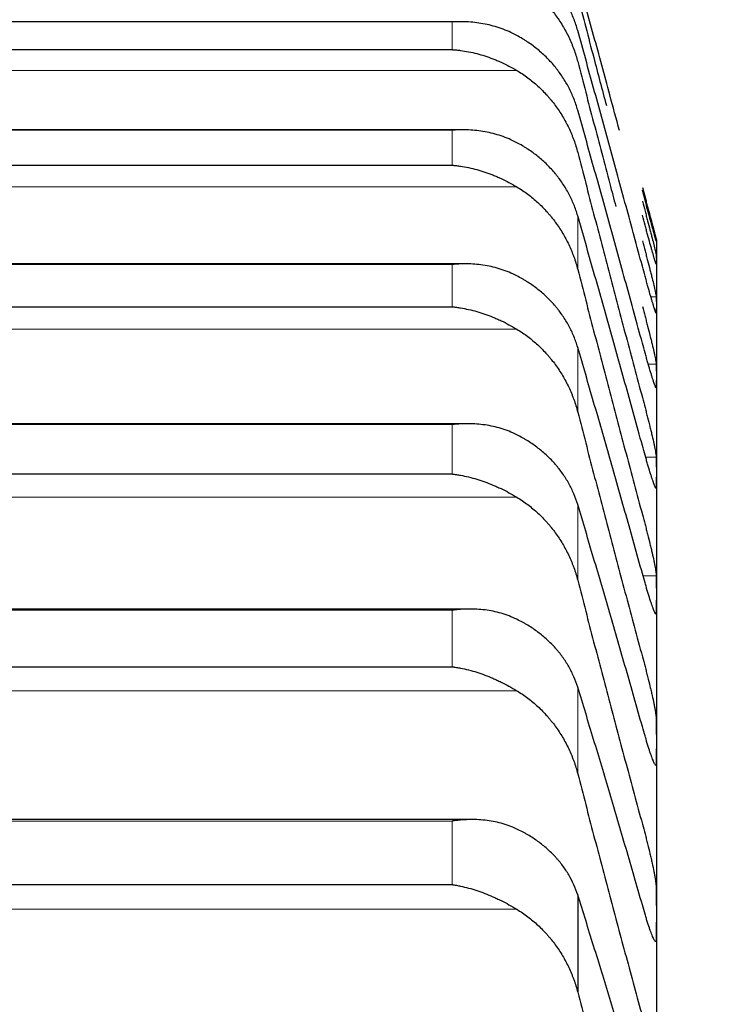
# Model space of a CAD drawing. Header units: inches. Extents: x 0 to 20790, y -12 to 14700.
# Tile 383 of 436: x 14143 to 14170, y 10566 to 10604. Entities that reach past the tile are written whole.
import ezdxf

# ---------------------------------------------------------------- set-up
doc = ezdxf.new("R2010")
doc.units = ezdxf.units.IN
doc.layers.add('1', color=7, linetype='Continuous', true_color=0xffffff)
doc.layers.add('254', color=7, linetype='Continuous', true_color=0xffffff)
doc.styles.add('latin_extended', font='simplex.shx')
doc.dimstyles.get("Standard").update_dxf_attribs({"dimtxt": 0.18, "dimasz": 0.18, "dimexe": 0.18, "dimexo": 0.0625, "dimgap": 0.09, "dimtad": 0, "dimtih": 1, "dimtoh": 1, "dimdec": 4, "dimzin": 0, "dimdsep": 46, "dimtxsty": 'Standard', "dimcen": 0.09, "dimadec": 0, "dimazin": 0, "dimtfac": 1, "dimtdec": 4, "dimtofl": 0, "dimtmove": 0, "dimatfit": 3, "dimfxl": 1, "dimtolj": 1, "dimtzin": 0, "dimarcsym": 0})

# ---------------------------------------------------------------- blocks, each defined once
blk = doc.blocks.new('_U7')
at = {"layer": '254', "color": 3, "linetype": 'Continuous', "lineweight": 13, "transparency": 16777216}
for p, q in [((13904.097, 12440.963), (13904.097, 12953.963)), ((14417.097, 9634.463), (14417.097, 12953.963)), ((14026.597, 12918.963), (14294.597, 12918.963))]:
    blk.add_line(p, q, dxfattribs=at)
at = {"layer": '254', "color": 3, "transparency": 16777216}
for points in [[(14026.597, 12939.38), (14026.597, 12898.546), (13904.097, 12918.963)], [(14294.597, 12898.546), (14294.597, 12939.38), (14417.097, 12918.963)]]:
    blk.add_solid(points, dxfattribs=at)
at = {"layer": 'Defpoints', "color": 0, "transparency": 16777216}
for p in [(14417.097, 12918.963), (13904.097, 12405.963), (14417.097, 9599.463)]:
    blk.add_point(p, dxfattribs=at)
at = {"layer": '254', "color": 2, "lineweight": 13, "transparency": 16777216, "insert": (13984.304, 13102.713), "char_height": 122.5, "attachment_point": 1, "style": 'latin_extended'}
blk.add_mtext('\\A1;513', dxfattribs=at)

msp = doc.modelspace()

# ---------------------------------------------------------------- linework, layer by layer
at = {"layer": '1', "color": 110, "linetype": 'Continuous', "lineweight": 13}
for p, q in [((14122.953, 10603.837), (14159.241, 10603.837)), ((14159.241, 10603.837), (14159.241, 10602.772)), ((14120.466, 10601.971), (14161.729, 10601.971)), ((14122.953, 10599.67), (14159.241, 10599.67)), ((14159.241, 10599.67), (14159.241, 10598.323)), ((14120.466, 10597.49), (14161.729, 10597.49)), ((14164.071, 10596.375), (14164.071, 10594.313)), ((14122.953, 10594.501), (14159.241, 10594.501)), ((14159.241, 10594.501), (14159.241, 10592.876)), ((14166.888, 10593.256), (14167.095, 10593.256)), ((14120.466, 10592.011), (14161.729, 10592.011)), ((14164.071, 10591.311), (14164.071, 10588.823)), ((14166.788, 10590.664), (14167.095, 10590.664)), ((14122.953, 10588.339), (14159.241, 10588.339)), ((14159.241, 10588.339), (14159.241, 10586.438)), ((14166.685, 10587.084), (14167.095, 10587.084)), ((14167.072, 10585.921), (14167.095, 10585.921)), ((14120.466, 10585.543), (14161.729, 10585.543)), ((14164.071, 10585.26), (14164.071, 10582.348)), ((14166.585, 10582.523), (14167.095, 10582.523)), ((14122.953, 10581.195), (14159.241, 10581.195)), ((14159.241, 10581.195), (14159.241, 10579.02)), ((14167.06, 10581.09), (14167.095, 10581.09)), ((14120.466, 10578.097), (14161.729, 10578.097)), ((14164.071, 10578.23), (14164.071, 10574.9)), ((14122.953, 10573.078), (14159.241, 10573.078)), ((14159.241, 10573.078), (14159.241, 10570.634)), ((14120.466, 10569.684), (14161.729, 10569.684))]:
    msp.add_line(p, q, dxfattribs=at)
at = {"layer": '1', "color": 2, "linetype": 'Continuous', "lineweight": 25}
for p, q in [((14159.554, 10603.848), (14123.01, 10603.848)), ((14122.953, 10602.772), (14159.241, 10602.772)), ((14159.642, 10599.687), (14122.57, 10599.687)), ((14122.953, 10598.323), (14159.241, 10598.323)), ((14167.097, 10595.463), (14167.097, 10595.432)), ((14167.097, 10595.432), (14167.097, 10594.686)), ((14167.097, 10594.686), (14167.097, 10592.947)), ((14159.73, 10594.526), (14122.484, 10594.526)), ((14122.953, 10592.876), (14159.241, 10592.876)), ((14167.097, 10592.947), (14167.097, 10590.218)), ((14167.097, 10590.218), (14167.097, 10586.502)), ((14159.819, 10588.374), (14122.398, 10588.374)), ((14122.953, 10586.438), (14159.241, 10586.438)), ((14167.097, 10586.502), (14167.097, 10581.807)), ((14167.097, 10581.807), (14167.097, 10576.138)), ((14159.907, 10581.241), (14122.311, 10581.241)), ((14122.953, 10579.02), (14159.241, 10579.02)), ((14167.097, 10576.138), (14167.097, 10569.506)), ((14159.996, 10573.137), (14122.223, 10573.137)), ((14122.953, 10570.634), (14159.241, 10570.634)), ((14164.071, 10570.234), (14164.071, 10566.491)), ((14167.097, 10569.506), (14167.097, 10561.922))]:
    msp.add_line(p, q, dxfattribs=at)
for points, knots in [([(14164.071, 10603.508), (14164.028, 10603.661), (14163.978, 10603.811), (14163.864, 10604.105), (14163.735, 10604.392), (14163.577, 10604.667), (14163.448, 10604.867), (14163.403, 10604.933), (14163.332, 10605.031), (14163.309, 10605.064), (14163.26, 10605.128), (14163.236, 10605.159), (14163.111, 10605.316), (14162.899, 10605.556), (14162.664, 10605.775), (14162.417, 10605.983), (14162.288, 10606.082), (14162.118, 10606.198), (14162.083, 10606.221), (14162.014, 10606.266), (14161.909, 10606.332), (14161.802, 10606.395), (14161.729, 10606.435)], [0, 0, 0, 0, 0.125, 0.125, 0.25, 0.375, 0.375, 0.4375, 0.4375, 0.46875, 0.46875, 0.5, 0.5, 0.625, 0.75, 0.75, 0.875, 0.875, 0.90625, 0.90625, 0.9375, 1, 1, 1, 1]), ([(14161.729, 10605.447), (14161.875, 10605.36), (14162.015, 10605.267), (14162.283, 10605.068), (14162.541, 10604.857), (14162.777, 10604.621), (14162.918, 10604.466), (14162.946, 10604.435), (14163.001, 10604.371), (14163.028, 10604.339), (14163.108, 10604.241), (14163.16, 10604.175), (14163.309, 10603.974), (14163.402, 10603.835), (14163.574, 10603.551), (14163.653, 10603.404), (14163.761, 10603.179), (14163.795, 10603.103), (14163.844, 10602.987), (14163.86, 10602.948), (14163.891, 10602.87), (14163.906, 10602.831), (14163.978, 10602.633), (14164.028, 10602.472), (14164.071, 10602.309)], [0, 0, 0, 0, 0.125, 0.125, 0.25, 0.375, 0.375, 0.40625, 0.40625, 0.4375, 0.4375, 0.5, 0.5, 0.625, 0.625, 0.75, 0.75, 0.8125, 0.8125, 0.84375, 0.84375, 0.875, 0.875, 1, 1, 1, 1]), ([(14165.679, 10599.655), (14165.554, 10600.116), (14165.221, 10601.343), (14164.684, 10603.318), (14164.275, 10604.819), (14164.071, 10605.565)], [0, 0, 0, 0, 0.230492, 0.615246, 1, 1, 1, 1]), ([(14164.071, 10604.802), (14164.275, 10604.026), (14164.641, 10602.636), (14165.01, 10601.24), (14165.173, 10600.624)], [0, 0, 0, 0, 0.559186, 1, 1, 1, 1]), ([(14161.729, 10603.316), (14161.629, 10603.37), (14161.529, 10603.419), (14161.328, 10603.508), (14161.226, 10603.548), (14161.023, 10603.62), (14160.92, 10603.652), (14160.713, 10603.709), (14160.609, 10603.734), (14160.399, 10603.776), (14160.294, 10603.793), (14160.085, 10603.821), (14159.98, 10603.831), (14159.769, 10603.844), (14159.664, 10603.848), (14159.506, 10603.847), (14159.427, 10603.846), (14159.334, 10603.842), (14159.288, 10603.84), (14159.268, 10603.839), (14159.255, 10603.838), (14159.248, 10603.838), (14159.241, 10603.837)], [0, 0, 0, 0, 0.125, 0.125, 0.25, 0.25, 0.375, 0.375, 0.5, 0.5, 0.625, 0.625, 0.75, 0.75, 0.875, 0.875, 0.9375, 0.96875, 0.984375, 0.992188, 0.992188, 1, 1, 1, 1]), ([(14164.071, 10600.442), (14164.028, 10600.594), (14163.978, 10600.741), (14163.864, 10601.03), (14163.735, 10601.312), (14163.577, 10601.581), (14163.448, 10601.778), (14163.403, 10601.843), (14163.332, 10601.939), (14163.309, 10601.971), (14163.26, 10602.034), (14163.236, 10602.065), (14163.111, 10602.219), (14162.899, 10602.454), (14162.664, 10602.669), (14162.417, 10602.873), (14162.288, 10602.97), (14162.118, 10603.084), (14162.083, 10603.106), (14162.014, 10603.151), (14161.909, 10603.216), (14161.802, 10603.277), (14161.729, 10603.316)], [0, 0, 0, 0, 0.125, 0.125, 0.25, 0.375, 0.375, 0.4375, 0.4375, 0.46875, 0.46875, 0.5, 0.5, 0.625, 0.75, 0.75, 0.875, 0.875, 0.90625, 0.90625, 0.9375, 1, 1, 1, 1]), ([(14159.241, 10602.772), (14159.245, 10602.772), (14159.248, 10602.771), (14159.254, 10602.771), (14159.258, 10602.771), (14159.268, 10602.77), (14159.288, 10602.768), (14159.334, 10602.765), (14159.427, 10602.756), (14159.506, 10602.747), (14159.664, 10602.726), (14159.769, 10602.709), (14160.083, 10602.648), (14160.291, 10602.595), (14160.602, 10602.496), (14160.705, 10602.459), (14160.861, 10602.4), (14160.913, 10602.379), (14161.016, 10602.335), (14161.068, 10602.313), (14161.223, 10602.243), (14161.325, 10602.193), (14161.528, 10602.087), (14161.629, 10602.03), (14161.729, 10601.971)], [0, 0, 0, 0, 0.003906, 0.003906, 0.007812, 0.007812, 0.015625, 0.03125, 0.0625, 0.125, 0.125, 0.25, 0.25, 0.5, 0.5, 0.625, 0.625, 0.6875, 0.6875, 0.75, 0.75, 0.875, 0.875, 1, 1, 1, 1]), ([(14164.071, 10602.309), (14164.275, 10601.528), (14164.684, 10599.963), (14165.174, 10598.106), (14165.458, 10597.03), (14165.535, 10596.74)], [0, 0, 0, 0, 0.422097, 0.844194, 1, 1, 1, 1]), ([(14161.729, 10601.971), (14161.875, 10601.883), (14162.015, 10601.789), (14162.283, 10601.589), (14162.541, 10601.376), (14162.777, 10601.138), (14162.918, 10600.982), (14162.946, 10600.95), (14163.001, 10600.886), (14163.028, 10600.854), (14163.108, 10600.756), (14163.16, 10600.689), (14163.309, 10600.486), (14163.402, 10600.347), (14163.574, 10600.06), (14163.653, 10599.913), (14163.761, 10599.686), (14163.795, 10599.609), (14163.844, 10599.493), (14163.86, 10599.454), (14163.891, 10599.375), (14163.906, 10599.336), (14163.978, 10599.137), (14164.028, 10598.975), (14164.071, 10598.811)], [0, 0, 0, 0, 0.125, 0.125, 0.25, 0.375, 0.375, 0.40625, 0.40625, 0.4375, 0.4375, 0.5, 0.5, 0.625, 0.625, 0.75, 0.75, 0.8125, 0.8125, 0.84375, 0.84375, 0.875, 0.875, 1, 1, 1, 1]), ([(14161.729, 10599.19), (14161.629, 10599.243), (14161.529, 10599.29), (14161.328, 10599.376), (14161.226, 10599.415), (14161.023, 10599.484), (14160.92, 10599.515), (14160.713, 10599.568), (14160.609, 10599.591), (14160.399, 10599.629), (14160.294, 10599.645), (14160.085, 10599.669), (14159.98, 10599.677), (14159.769, 10599.686), (14159.664, 10599.688), (14159.506, 10599.685), (14159.427, 10599.682), (14159.334, 10599.676), (14159.288, 10599.673), (14159.268, 10599.672), (14159.255, 10599.671), (14159.248, 10599.67), (14159.241, 10599.67)], [0, 0, 0, 0, 0.125, 0.125, 0.25, 0.25, 0.375, 0.375, 0.5, 0.5, 0.625, 0.625, 0.75, 0.75, 0.875, 0.875, 0.9375, 0.96875, 0.984375, 0.992188, 0.992188, 1, 1, 1, 1]), ([(14164.071, 10596.375), (14164.028, 10596.523), (14163.978, 10596.668), (14163.864, 10596.951), (14163.735, 10597.228), (14163.577, 10597.492), (14163.448, 10597.685), (14163.403, 10597.748), (14163.332, 10597.843), (14163.309, 10597.874), (14163.26, 10597.935), (14163.236, 10597.966), (14163.111, 10598.116), (14162.899, 10598.347), (14162.664, 10598.557), (14162.417, 10598.757), (14162.288, 10598.851), (14162.118, 10598.963), (14162.083, 10598.985), (14162.014, 10599.028), (14161.909, 10599.092), (14161.802, 10599.152), (14161.729, 10599.19)], [0, 0, 0, 0, 0.125, 0.125, 0.25, 0.375, 0.375, 0.4375, 0.4375, 0.46875, 0.46875, 0.5, 0.5, 0.625, 0.75, 0.75, 0.875, 0.875, 0.90625, 0.90625, 0.9375, 1, 1, 1, 1]), ([(14159.241, 10598.323), (14159.245, 10598.323), (14159.248, 10598.323), (14159.254, 10598.322), (14159.258, 10598.322), (14159.268, 10598.321), (14159.288, 10598.319), (14159.334, 10598.315), (14159.427, 10598.304), (14159.506, 10598.294), (14159.664, 10598.27), (14159.769, 10598.251), (14160.083, 10598.185), (14160.291, 10598.129), (14160.602, 10598.025), (14160.705, 10597.988), (14160.861, 10597.926), (14160.913, 10597.905), (14161.016, 10597.86), (14161.068, 10597.837), (14161.223, 10597.765), (14161.325, 10597.715), (14161.528, 10597.607), (14161.629, 10597.55), (14161.729, 10597.49)], [0, 0, 0, 0, 0.003906, 0.003906, 0.007813, 0.007813, 0.015625, 0.03125, 0.0625, 0.125, 0.125, 0.25, 0.25, 0.5, 0.5, 0.625, 0.625, 0.6875, 0.6875, 0.75, 0.75, 0.875, 0.875, 1, 1, 1, 1]), ([(14161.729, 10597.49), (14161.875, 10597.402), (14162.015, 10597.307), (14162.283, 10597.105), (14162.541, 10596.891), (14162.777, 10596.652), (14162.918, 10596.495), (14162.946, 10596.463), (14163.001, 10596.399), (14163.028, 10596.366), (14163.108, 10596.267), (14163.16, 10596.2), (14163.309, 10595.996), (14163.402, 10595.856), (14163.574, 10595.568), (14163.653, 10595.42), (14163.761, 10595.192), (14163.795, 10595.115), (14163.844, 10594.998), (14163.86, 10594.959), (14163.891, 10594.88), (14163.906, 10594.84), (14163.978, 10594.64), (14164.028, 10594.478), (14164.071, 10594.313)], [0, 0, 0, 0, 0.125, 0.125, 0.25, 0.375, 0.375, 0.40625, 0.40625, 0.4375, 0.4375, 0.5, 0.5, 0.625, 0.625, 0.75, 0.75, 0.8125, 0.8125, 0.84375, 0.84375, 0.875, 0.875, 1, 1, 1, 1]), ([(14166.56, 10597.469), (14166.594, 10597.34), (14166.628, 10597.213), (14166.679, 10597.025), (14166.695, 10596.963), (14166.72, 10596.871), (14166.728, 10596.84), (14166.745, 10596.779), (14166.753, 10596.748), (14166.793, 10596.599), (14166.823, 10596.485), (14166.867, 10596.323), (14166.881, 10596.271), (14166.901, 10596.194), (14166.908, 10596.169), (14166.921, 10596.12), (14166.927, 10596.096), (14166.958, 10595.98), (14166.981, 10595.896), (14167.006, 10595.803), (14167.01, 10595.785), (14167.02, 10595.75), (14167.024, 10595.733), (14167.037, 10595.685), (14167.045, 10595.656), (14167.065, 10595.578), (14167.076, 10595.538), (14167.085, 10595.503), (14167.087, 10595.497), (14167.09, 10595.487), (14167.091, 10595.482), (14167.094, 10595.471), (14167.095, 10595.467), (14167.095, 10595.466)], [0, 0, 0, 0, 0.125, 0.125, 0.1875, 0.1875, 0.21875, 0.21875, 0.25, 0.25, 0.375, 0.375, 0.4375, 0.4375, 0.46875, 0.46875, 0.5, 0.5, 0.625, 0.625, 0.65625, 0.65625, 0.6875, 0.6875, 0.75, 0.75, 0.875, 0.875, 0.90625, 0.90625, 0.9375, 0.9375, 1, 1, 1, 1]), ([(14167.095, 10595.398), (14167.095, 10595.397), (14167.093, 10595.402), (14167.084, 10595.43), (14167.076, 10595.461), (14167.068, 10595.489), (14167.065, 10595.499), (14167.059, 10595.521), (14167.055, 10595.533), (14167.038, 10595.595), (14167.021, 10595.656), (14166.996, 10595.746), (14166.991, 10595.765), (14166.983, 10595.794), (14166.98, 10595.804), (14166.975, 10595.824), (14166.961, 10595.875), (14166.934, 10595.973), (14166.908, 10596.068), (14166.881, 10596.167), (14166.867, 10596.219), (14166.823, 10596.381), (14166.793, 10596.494), (14166.745, 10596.67), (14166.729, 10596.73), (14166.704, 10596.822), (14166.696, 10596.853), (14166.679, 10596.915), (14166.671, 10596.947), (14166.628, 10597.104), (14166.594, 10597.231), (14166.56, 10597.36)], [0, 0, 0, 0, 0.0625, 0.125, 0.1875, 0.1875, 0.21875, 0.21875, 0.25, 0.25, 0.375, 0.375, 0.40625, 0.40625, 0.421875, 0.421875, 0.4375, 0.5, 0.5625, 0.5625, 0.625, 0.625, 0.75, 0.75, 0.8125, 0.8125, 0.84375, 0.84375, 0.875, 0.875, 1, 1, 1, 1]), ([(14166.56, 10596.938), (14166.594, 10596.809), (14166.628, 10596.682), (14166.679, 10596.493), (14166.695, 10596.43), (14166.72, 10596.337), (14166.728, 10596.306), (14166.745, 10596.244), (14166.753, 10596.213), (14166.793, 10596.061), (14166.823, 10595.945), (14166.867, 10595.779), (14166.881, 10595.725), (14166.901, 10595.646), (14166.908, 10595.62), (14166.921, 10595.57), (14166.927, 10595.545), (14166.958, 10595.424), (14166.981, 10595.336), (14167.006, 10595.238), (14167.01, 10595.219), (14167.02, 10595.182), (14167.024, 10595.164), (14167.037, 10595.112), (14167.045, 10595.081), (14167.065, 10594.996), (14167.076, 10594.951), (14167.085, 10594.91), (14167.087, 10594.902), (14167.09, 10594.889), (14167.091, 10594.883), (14167.094, 10594.868), (14167.095, 10594.861), (14167.095, 10594.858)], [0, 0, 0, 0, 0.125, 0.125, 0.1875, 0.1875, 0.21875, 0.21875, 0.25, 0.25, 0.375, 0.375, 0.4375, 0.4375, 0.46875, 0.46875, 0.5, 0.5, 0.625, 0.625, 0.65625, 0.65625, 0.6875, 0.6875, 0.75, 0.75, 0.875, 0.875, 0.90625, 0.90625, 0.9375, 0.9375, 1, 1, 1, 1]), ([(14167.095, 10594.514), (14167.095, 10594.511), (14167.093, 10594.511), (14167.084, 10594.531), (14167.076, 10594.557), (14167.068, 10594.581), (14167.065, 10594.59), (14167.059, 10594.609), (14167.055, 10594.62), (14167.038, 10594.676), (14167.021, 10594.732), (14166.996, 10594.817), (14166.991, 10594.834), (14166.983, 10594.862), (14166.98, 10594.871), (14166.975, 10594.89), (14166.961, 10594.939), (14166.934, 10595.032), (14166.908, 10595.123), (14166.881, 10595.219), (14166.867, 10595.27), (14166.823, 10595.427), (14166.793, 10595.537), (14166.745, 10595.71), (14166.729, 10595.769), (14166.704, 10595.86), (14166.696, 10595.891), (14166.679, 10595.952), (14166.671, 10595.983), (14166.628, 10596.139), (14166.594, 10596.266), (14166.56, 10596.394)], [0, 0, 0, 0, 0.0625, 0.125, 0.1875, 0.1875, 0.21875, 0.21875, 0.25, 0.25, 0.375, 0.375, 0.40625, 0.40625, 0.421875, 0.421875, 0.4375, 0.5, 0.5625, 0.5625, 0.625, 0.625, 0.75, 0.75, 0.8125, 0.8125, 0.84375, 0.84375, 0.875, 0.875, 1, 1, 1, 1]), ([(14166.56, 10595.411), (14166.594, 10595.282), (14166.628, 10595.154), (14166.679, 10594.964), (14166.695, 10594.901), (14166.72, 10594.807), (14166.728, 10594.776), (14166.745, 10594.713), (14166.753, 10594.682), (14166.793, 10594.528), (14166.823, 10594.41), (14166.867, 10594.24), (14166.881, 10594.185), (14166.901, 10594.104), (14166.908, 10594.077), (14166.921, 10594.025), (14166.927, 10593.999), (14166.958, 10593.874), (14166.981, 10593.782), (14167.006, 10593.679), (14167.01, 10593.659), (14167.02, 10593.62), (14167.024, 10593.6), (14167.037, 10593.546), (14167.045, 10593.512), (14167.065, 10593.42), (14167.076, 10593.37), (14167.085, 10593.322), (14167.087, 10593.313), (14167.09, 10593.298), (14167.091, 10593.291), (14167.094, 10593.272), (14167.095, 10593.262), (14167.095, 10593.256)], [0, 0, 0, 0, 0.125, 0.125, 0.1875, 0.1875, 0.21875, 0.21875, 0.25, 0.25, 0.375, 0.375, 0.4375, 0.4375, 0.46875, 0.46875, 0.5, 0.5, 0.625, 0.625, 0.65625, 0.65625, 0.6875, 0.6875, 0.75, 0.75, 0.875, 0.875, 0.90625, 0.90625, 0.9375, 0.9375, 1, 1, 1, 1]), ([(14161.729, 10594.064), (14161.629, 10594.115), (14161.529, 10594.161), (14161.328, 10594.244), (14161.226, 10594.281), (14161.023, 10594.347), (14160.92, 10594.376), (14160.713, 10594.426), (14160.609, 10594.447), (14160.399, 10594.482), (14160.294, 10594.495), (14160.085, 10594.515), (14159.98, 10594.521), (14159.769, 10594.527), (14159.664, 10594.527), (14159.506, 10594.521), (14159.427, 10594.516), (14159.334, 10594.509), (14159.288, 10594.505), (14159.268, 10594.503), (14159.255, 10594.502), (14159.248, 10594.502), (14159.241, 10594.501)], [0, 0, 0, 0, 0.125, 0.125, 0.25, 0.25, 0.375, 0.375, 0.5, 0.5, 0.625, 0.625, 0.75, 0.75, 0.875, 0.875, 0.9375, 0.96875, 0.984375, 0.992187, 0.992187, 1, 1, 1, 1]), ([(14167.095, 10592.638), (14167.095, 10592.632), (14167.093, 10592.627), (14167.084, 10592.639), (14167.076, 10592.659), (14167.068, 10592.68), (14167.065, 10592.687), (14167.059, 10592.704), (14167.055, 10592.713), (14167.038, 10592.763), (14167.021, 10592.815), (14166.996, 10592.894), (14166.991, 10592.91), (14166.983, 10592.936), (14166.98, 10592.945), (14166.975, 10592.963), (14166.961, 10593.009), (14166.934, 10593.097), (14166.908, 10593.185), (14166.881, 10593.278), (14166.867, 10593.326), (14166.823, 10593.478), (14166.793, 10593.586), (14166.745, 10593.756), (14166.729, 10593.814), (14166.704, 10593.903), (14166.696, 10593.933), (14166.679, 10593.994), (14166.671, 10594.025), (14166.628, 10594.179), (14166.594, 10594.305), (14166.56, 10594.433)], [0, 0, 0, 0, 0.0625, 0.125, 0.1875, 0.1875, 0.21875, 0.21875, 0.25, 0.25, 0.375, 0.375, 0.40625, 0.40625, 0.421875, 0.421875, 0.4375, 0.5, 0.5625, 0.5625, 0.625, 0.625, 0.75, 0.75, 0.8125, 0.8125, 0.84375, 0.84375, 0.875, 0.875, 1, 1, 1, 1]), ([(14164.071, 10591.311), (14164.028, 10591.456), (14163.978, 10591.598), (14163.864, 10591.875), (14163.735, 10592.146), (14163.577, 10592.404), (14163.448, 10592.593), (14163.403, 10592.655), (14163.332, 10592.748), (14163.309, 10592.778), (14163.26, 10592.838), (14163.236, 10592.868), (14163.111, 10593.015), (14162.899, 10593.24), (14162.664, 10593.445), (14162.417, 10593.641), (14162.288, 10593.733), (14162.118, 10593.842), (14162.083, 10593.864), (14162.014, 10593.906), (14161.909, 10593.968), (14161.802, 10594.026), (14161.729, 10594.064)], [0, 0, 0, 0, 0.125, 0.125, 0.25, 0.375, 0.375, 0.4375, 0.4375, 0.46875, 0.46875, 0.5, 0.5, 0.625, 0.75, 0.75, 0.875, 0.875, 0.90625, 0.90625, 0.9375, 1, 1, 1, 1]), ([(14159.241, 10592.876), (14159.245, 10592.875), (14159.248, 10592.875), (14159.254, 10592.874), (14159.258, 10592.874), (14159.268, 10592.873), (14159.288, 10592.871), (14159.334, 10592.865), (14159.427, 10592.854), (14159.506, 10592.842), (14159.664, 10592.815), (14159.769, 10592.795), (14160.083, 10592.724), (14160.291, 10592.664), (14160.602, 10592.557), (14160.705, 10592.518), (14160.861, 10592.454), (14160.913, 10592.432), (14161.016, 10592.386), (14161.068, 10592.363), (14161.223, 10592.29), (14161.325, 10592.238), (14161.528, 10592.129), (14161.629, 10592.071), (14161.729, 10592.011)], [0, 0, 0, 0, 0.003906, 0.003906, 0.007812, 0.007812, 0.015625, 0.03125, 0.0625, 0.125, 0.125, 0.25, 0.25, 0.5, 0.5, 0.625, 0.625, 0.6875, 0.6875, 0.75, 0.75, 0.875, 0.875, 1, 1, 1, 1]), ([(14166.56, 10592.889), (14166.594, 10592.761), (14166.628, 10592.633), (14166.679, 10592.442), (14166.695, 10592.379), (14166.72, 10592.284), (14166.728, 10592.252), (14166.745, 10592.189), (14166.753, 10592.158), (14166.793, 10592.002), (14166.823, 10591.882), (14166.867, 10591.708), (14166.881, 10591.652), (14166.901, 10591.569), (14166.908, 10591.541), (14166.921, 10591.487), (14166.927, 10591.461), (14166.958, 10591.332), (14166.981, 10591.237), (14167.006, 10591.128), (14167.01, 10591.107), (14167.02, 10591.066), (14167.024, 10591.046), (14167.037, 10590.987), (14167.045, 10590.952), (14167.065, 10590.853), (14167.076, 10590.798), (14167.085, 10590.744), (14167.087, 10590.734), (14167.09, 10590.715), (14167.091, 10590.707), (14167.094, 10590.684), (14167.095, 10590.672), (14167.095, 10590.664)], [0, 0, 0, 0, 0.125, 0.125, 0.1875, 0.1875, 0.21875, 0.21875, 0.25, 0.25, 0.375, 0.375, 0.4375, 0.4375, 0.46875, 0.46875, 0.5, 0.5, 0.625, 0.625, 0.65625, 0.65625, 0.6875, 0.6875, 0.75, 0.75, 0.875, 0.875, 0.90625, 0.90625, 0.9375, 0.9375, 1, 1, 1, 1]), ([(14161.729, 10592.011), (14161.875, 10591.923), (14162.015, 10591.828), (14162.283, 10591.625), (14162.541, 10591.409), (14162.777, 10591.169), (14162.918, 10591.011), (14162.946, 10590.979), (14163.001, 10590.915), (14163.028, 10590.882), (14163.108, 10590.783), (14163.16, 10590.715), (14163.309, 10590.511), (14163.402, 10590.37), (14163.574, 10590.081), (14163.653, 10589.932), (14163.761, 10589.704), (14163.795, 10589.627), (14163.844, 10589.509), (14163.86, 10589.47), (14163.891, 10589.391), (14163.906, 10589.351), (14163.978, 10589.15), (14164.028, 10588.988), (14164.071, 10588.823)], [0, 0, 0, 0, 0.125, 0.125, 0.25, 0.375, 0.375, 0.40625, 0.40625, 0.4375, 0.4375, 0.5, 0.5, 0.625, 0.625, 0.75, 0.75, 0.8125, 0.8125, 0.84375, 0.84375, 0.875, 0.875, 1, 1, 1, 1]), ([(14167.095, 10589.772), (14167.095, 10589.763), (14167.093, 10589.753), (14167.084, 10589.757), (14167.076, 10589.772), (14167.068, 10589.789), (14167.065, 10589.795), (14167.059, 10589.809), (14167.055, 10589.817), (14167.038, 10589.861), (14167.021, 10589.907), (14166.996, 10589.98), (14166.991, 10589.996), (14166.983, 10590.02), (14166.98, 10590.028), (14166.975, 10590.045), (14166.961, 10590.088), (14166.934, 10590.172), (14166.908, 10590.256), (14166.881, 10590.345), (14166.867, 10590.391), (14166.823, 10590.539), (14166.793, 10590.643), (14166.745, 10590.81), (14166.729, 10590.867), (14166.704, 10590.954), (14166.696, 10590.984), (14166.679, 10591.044), (14166.671, 10591.074), (14166.628, 10591.226), (14166.594, 10591.351), (14166.56, 10591.478)], [0, 0, 0, 0, 0.0625, 0.125, 0.1875, 0.1875, 0.21875, 0.21875, 0.25, 0.25, 0.375, 0.375, 0.40625, 0.40625, 0.421875, 0.421875, 0.4375, 0.5, 0.5625, 0.5625, 0.625, 0.625, 0.75, 0.75, 0.8125, 0.8125, 0.84375, 0.84375, 0.875, 0.875, 1, 1, 1, 1]), ([(14166.56, 10589.376), (14166.594, 10589.249), (14166.628, 10589.122), (14166.679, 10588.931), (14166.695, 10588.867), (14166.72, 10588.771), (14166.728, 10588.739), (14166.745, 10588.676), (14166.753, 10588.644), (14166.793, 10588.487), (14166.823, 10588.365), (14166.867, 10588.188), (14166.881, 10588.131), (14166.901, 10588.045), (14166.908, 10588.017), (14166.921, 10587.962), (14166.927, 10587.935), (14166.958, 10587.802), (14166.981, 10587.703), (14167.006, 10587.59), (14167.01, 10587.568), (14167.02, 10587.524), (14167.024, 10587.503), (14167.037, 10587.442), (14167.045, 10587.404), (14167.065, 10587.298), (14167.076, 10587.239), (14167.085, 10587.178), (14167.087, 10587.167), (14167.09, 10587.146), (14167.091, 10587.137), (14167.094, 10587.11), (14167.095, 10587.095), (14167.095, 10587.084)], [0, 0, 0, 0, 0.125, 0.125, 0.1875, 0.1875, 0.21875, 0.21875, 0.25, 0.25, 0.375, 0.375, 0.4375, 0.4375, 0.46875, 0.46875, 0.5, 0.5, 0.625, 0.625, 0.65625, 0.65625, 0.6875, 0.6875, 0.75, 0.75, 0.875, 0.875, 0.90625, 0.90625, 0.9375, 0.9375, 1, 1, 1, 1]), ([(14161.729, 10587.945), (14161.629, 10587.995), (14161.529, 10588.04), (14161.328, 10588.12), (14161.226, 10588.155), (14161.023, 10588.217), (14160.92, 10588.244), (14160.713, 10588.291), (14160.609, 10588.31), (14160.399, 10588.341), (14160.294, 10588.352), (14160.085, 10588.368), (14159.98, 10588.373), (14159.769, 10588.375), (14159.664, 10588.372), (14159.506, 10588.364), (14159.427, 10588.358), (14159.334, 10588.349), (14159.288, 10588.344), (14159.268, 10588.342), (14159.255, 10588.341), (14159.248, 10588.34), (14159.241, 10588.339)], [0, 0, 0, 0, 0.125, 0.125, 0.25, 0.25, 0.375, 0.375, 0.5, 0.5, 0.625, 0.625, 0.75, 0.75, 0.875, 0.875, 0.9375, 0.96875, 0.984375, 0.992188, 0.992188, 1, 1, 1, 1]), ([(14164.071, 10585.26), (14164.028, 10585.402), (14163.978, 10585.54), (14163.864, 10585.811), (14163.735, 10586.076), (14163.577, 10586.328), (14163.448, 10586.512), (14163.403, 10586.573), (14163.332, 10586.662), (14163.309, 10586.692), (14163.26, 10586.751), (14163.236, 10586.78), (14163.111, 10586.923), (14162.899, 10587.143), (14162.664, 10587.343), (14162.417, 10587.533), (14162.288, 10587.623), (14162.118, 10587.729), (14162.083, 10587.75), (14162.014, 10587.791), (14161.909, 10587.852), (14161.802, 10587.909), (14161.729, 10587.945)], [0, 0, 0, 0, 0.125, 0.125, 0.25, 0.375, 0.375, 0.4375, 0.4375, 0.46875, 0.46875, 0.5, 0.5, 0.625, 0.75, 0.75, 0.875, 0.875, 0.90625, 0.90625, 0.9375, 1, 1, 1, 1]), ([(14167.095, 10585.921), (14167.095, 10585.909), (14167.093, 10585.893), (14167.084, 10585.889), (14167.076, 10585.899), (14167.068, 10585.912), (14167.065, 10585.917), (14167.059, 10585.929), (14167.055, 10585.935), (14167.038, 10585.972), (14167.021, 10586.014), (14166.996, 10586.081), (14166.991, 10586.096), (14166.983, 10586.118), (14166.98, 10586.126), (14166.975, 10586.141), (14166.961, 10586.181), (14166.934, 10586.261), (14166.908, 10586.341), (14166.881, 10586.426), (14166.867, 10586.47), (14166.823, 10586.612), (14166.793, 10586.714), (14166.745, 10586.876), (14166.729, 10586.932), (14166.704, 10587.018), (14166.696, 10587.047), (14166.679, 10587.106), (14166.671, 10587.136), (14166.628, 10587.286), (14166.594, 10587.409), (14166.56, 10587.536)], [0, 0, 0, 0, 0.0625, 0.125, 0.1875, 0.1875, 0.21875, 0.21875, 0.25, 0.25, 0.375, 0.375, 0.40625, 0.40625, 0.421875, 0.421875, 0.4375, 0.5, 0.5625, 0.5625, 0.625, 0.625, 0.75, 0.75, 0.8125, 0.8125, 0.84375, 0.84375, 0.875, 0.875, 1, 1, 1, 1]), ([(14159.241, 10586.438), (14159.245, 10586.438), (14159.248, 10586.437), (14159.254, 10586.436), (14159.258, 10586.436), (14159.268, 10586.435), (14159.288, 10586.432), (14159.334, 10586.426), (14159.427, 10586.413), (14159.506, 10586.399), (14159.664, 10586.37), (14159.769, 10586.348), (14160.083, 10586.272), (14160.291, 10586.21), (14160.602, 10586.098), (14160.705, 10586.058), (14160.861, 10585.992), (14160.913, 10585.97), (14161.016, 10585.923), (14161.068, 10585.899), (14161.223, 10585.825), (14161.325, 10585.772), (14161.528, 10585.662), (14161.629, 10585.604), (14161.729, 10585.543)], [0, 0, 0, 0, 0.003906, 0.003906, 0.007813, 0.007813, 0.015625, 0.03125, 0.0625, 0.125, 0.125, 0.25, 0.25, 0.5, 0.5, 0.625, 0.625, 0.6875, 0.6875, 0.75, 0.75, 0.875, 0.875, 1, 1, 1, 1]), ([(14161.729, 10585.543), (14161.875, 10585.455), (14162.015, 10585.359), (14162.283, 10585.156), (14162.541, 10584.94), (14162.777, 10584.699), (14162.918, 10584.541), (14162.946, 10584.509), (14163.001, 10584.444), (14163.028, 10584.411), (14163.108, 10584.311), (14163.16, 10584.244), (14163.309, 10584.039), (14163.402, 10583.898), (14163.574, 10583.608), (14163.653, 10583.459), (14163.761, 10583.23), (14163.795, 10583.153), (14163.844, 10583.035), (14163.86, 10582.996), (14163.891, 10582.917), (14163.906, 10582.877), (14163.978, 10582.676), (14164.028, 10582.513), (14164.071, 10582.348)], [0, 0, 0, 0, 0.125, 0.125, 0.25, 0.375, 0.375, 0.40625, 0.40625, 0.4375, 0.4375, 0.5, 0.5, 0.625, 0.625, 0.75, 0.75, 0.8125, 0.8125, 0.84375, 0.84375, 0.875, 0.875, 1, 1, 1, 1]), ([(14166.56, 10584.879), (14166.594, 10584.753), (14166.628, 10584.626), (14166.679, 10584.435), (14166.695, 10584.371), (14166.72, 10584.275), (14166.728, 10584.243), (14166.745, 10584.179), (14166.753, 10584.147), (14166.793, 10583.988), (14166.823, 10583.865), (14166.867, 10583.686), (14166.881, 10583.627), (14166.901, 10583.54), (14166.908, 10583.511), (14166.921, 10583.454), (14166.927, 10583.426), (14166.958, 10583.29), (14166.981, 10583.188), (14167.006, 10583.07), (14167.01, 10583.047), (14167.02, 10583.001), (14167.024, 10582.979), (14167.037, 10582.915), (14167.045, 10582.875), (14167.065, 10582.762), (14167.076, 10582.698), (14167.085, 10582.632), (14167.087, 10582.619), (14167.09, 10582.596), (14167.091, 10582.585), (14167.094, 10582.554), (14167.095, 10582.537), (14167.095, 10582.523)], [0, 0, 0, 0, 0.125, 0.125, 0.1875, 0.1875, 0.21875, 0.21875, 0.25, 0.25, 0.375, 0.375, 0.4375, 0.4375, 0.46875, 0.46875, 0.5, 0.5, 0.625, 0.625, 0.65625, 0.65625, 0.6875, 0.6875, 0.75, 0.75, 0.875, 0.875, 0.90625, 0.90625, 0.9375, 0.9375, 1, 1, 1, 1]), ([(14167.095, 10581.09), (14167.095, 10581.076), (14167.093, 10581.055), (14167.084, 10581.043), (14167.076, 10581.048), (14167.068, 10581.056), (14167.065, 10581.06), (14167.059, 10581.069), (14167.055, 10581.074), (14167.038, 10581.105), (14167.021, 10581.142), (14166.996, 10581.203), (14166.991, 10581.216), (14166.983, 10581.237), (14166.98, 10581.244), (14166.975, 10581.258), (14166.961, 10581.295), (14166.934, 10581.369), (14166.908, 10581.445), (14166.881, 10581.526), (14166.867, 10581.569), (14166.823, 10581.706), (14166.793, 10581.804), (14166.745, 10581.962), (14166.729, 10582.017), (14166.704, 10582.101), (14166.696, 10582.129), (14166.679, 10582.187), (14166.671, 10582.217), (14166.628, 10582.364), (14166.594, 10582.486), (14166.56, 10582.612)], [0, 0, 0, 0, 0.0625, 0.125, 0.1875, 0.1875, 0.21875, 0.21875, 0.25, 0.25, 0.375, 0.375, 0.40625, 0.40625, 0.421875, 0.421875, 0.4375, 0.5, 0.5625, 0.5625, 0.625, 0.625, 0.75, 0.75, 0.8125, 0.8125, 0.84375, 0.84375, 0.875, 0.875, 1, 1, 1, 1]), ([(14161.729, 10580.844), (14161.629, 10580.893), (14161.529, 10580.936), (14161.328, 10581.012), (14161.226, 10581.046), (14161.023, 10581.105), (14160.92, 10581.13), (14160.713, 10581.173), (14160.609, 10581.19), (14160.399, 10581.217), (14160.294, 10581.227), (14160.085, 10581.239), (14159.98, 10581.241), (14159.769, 10581.239), (14159.664, 10581.235), (14159.506, 10581.224), (14159.427, 10581.217), (14159.334, 10581.206), (14159.288, 10581.201), (14159.268, 10581.198), (14159.255, 10581.196), (14159.248, 10581.195), (14159.241, 10581.195)], [0, 0, 0, 0, 0.125, 0.125, 0.25, 0.25, 0.375, 0.375, 0.5, 0.5, 0.625, 0.625, 0.75, 0.75, 0.875, 0.875, 0.9375, 0.96875, 0.984375, 0.992188, 0.992188, 1, 1, 1, 1]), ([(14164.071, 10578.23), (14164.028, 10578.369), (14163.978, 10578.504), (14163.864, 10578.768), (14163.735, 10579.025), (14163.577, 10579.271), (14163.448, 10579.45), (14163.403, 10579.509), (14163.332, 10579.597), (14163.309, 10579.626), (14163.26, 10579.683), (14163.236, 10579.711), (14163.111, 10579.851), (14162.899, 10580.064), (14162.664, 10580.259), (14162.417, 10580.443), (14162.288, 10580.531), (14162.118, 10580.634), (14162.083, 10580.655), (14162.014, 10580.695), (14161.909, 10580.753), (14161.802, 10580.809), (14161.729, 10580.844)], [0, 0, 0, 0, 0.125, 0.125, 0.25, 0.375, 0.375, 0.4375, 0.4375, 0.46875, 0.46875, 0.5, 0.5, 0.625, 0.75, 0.75, 0.875, 0.875, 0.90625, 0.90625, 0.9375, 1, 1, 1, 1]), ([(14166.56, 10579.405), (14166.594, 10579.28), (14166.628, 10579.153), (14166.679, 10578.962), (14166.695, 10578.898), (14166.72, 10578.802), (14166.728, 10578.77), (14166.745, 10578.706), (14166.753, 10578.673), (14166.793, 10578.514), (14166.823, 10578.389), (14166.867, 10578.207), (14166.881, 10578.147), (14166.901, 10578.058), (14166.908, 10578.029), (14166.921, 10577.971), (14166.927, 10577.943), (14166.958, 10577.802), (14166.981, 10577.697), (14167.006, 10577.575), (14167.01, 10577.551), (14167.02, 10577.504), (14167.024, 10577.481), (14167.037, 10577.414), (14167.045, 10577.371), (14167.065, 10577.253), (14167.076, 10577.184), (14167.085, 10577.111), (14167.087, 10577.098), (14167.09, 10577.072), (14167.091, 10577.06), (14167.094, 10577.025), (14167.095, 10577.006), (14167.095, 10576.989)], [0, 0, 0, 0, 0.125, 0.125, 0.1875, 0.1875, 0.21875, 0.21875, 0.25, 0.25, 0.375, 0.375, 0.4375, 0.4375, 0.46875, 0.46875, 0.5, 0.5, 0.625, 0.625, 0.65625, 0.65625, 0.6875, 0.6875, 0.75, 0.75, 0.875, 0.875, 0.90625, 0.90625, 0.9375, 0.9375, 1, 1, 1, 1]), ([(14159.241, 10579.02), (14159.245, 10579.02), (14159.248, 10579.019), (14159.254, 10579.018), (14159.258, 10579.018), (14159.268, 10579.016), (14159.288, 10579.013), (14159.334, 10579.006), (14159.427, 10578.991), (14159.506, 10578.977), (14159.664, 10578.946), (14159.769, 10578.922), (14160.083, 10578.841), (14160.291, 10578.776), (14160.602, 10578.66), (14160.705, 10578.618), (14160.861, 10578.552), (14160.913, 10578.529), (14161.016, 10578.481), (14161.068, 10578.456), (14161.223, 10578.381), (14161.325, 10578.327), (14161.528, 10578.216), (14161.629, 10578.158), (14161.729, 10578.097)], [0, 0, 0, 0, 0.003906, 0.003906, 0.007813, 0.007813, 0.015625, 0.03125, 0.0625, 0.125, 0.125, 0.25, 0.25, 0.5, 0.5, 0.625, 0.625, 0.6875, 0.6875, 0.75, 0.75, 0.875, 0.875, 1, 1, 1, 1]), ([(14161.729, 10578.097), (14161.875, 10578.008), (14162.015, 10577.913), (14162.283, 10577.709), (14162.541, 10577.493), (14162.777, 10577.252), (14162.918, 10577.093), (14162.946, 10577.061), (14163.001, 10576.996), (14163.028, 10576.963), (14163.108, 10576.863), (14163.16, 10576.796), (14163.309, 10576.591), (14163.402, 10576.45), (14163.574, 10576.16), (14163.653, 10576.011), (14163.761, 10575.782), (14163.795, 10575.705), (14163.844, 10575.587), (14163.86, 10575.548), (14163.891, 10575.468), (14163.906, 10575.428), (14163.978, 10575.228), (14164.028, 10575.065), (14164.071, 10574.9)], [0, 0, 0, 0, 0.125, 0.125, 0.25, 0.375, 0.375, 0.40625, 0.40625, 0.4375, 0.4375, 0.5, 0.5, 0.625, 0.625, 0.75, 0.75, 0.8125, 0.8125, 0.84375, 0.84375, 0.875, 0.875, 1, 1, 1, 1]), ([(14167.095, 10575.288), (14167.095, 10575.271), (14167.093, 10575.245), (14167.084, 10575.225), (14167.076, 10575.224), (14167.068, 10575.229), (14167.065, 10575.232), (14167.059, 10575.238), (14167.055, 10575.242), (14167.038, 10575.266), (14167.021, 10575.298), (14166.996, 10575.353), (14166.991, 10575.365), (14166.983, 10575.384), (14166.98, 10575.39), (14166.975, 10575.403), (14166.961, 10575.438), (14166.934, 10575.506), (14166.908, 10575.578), (14166.881, 10575.655), (14166.867, 10575.696), (14166.823, 10575.827), (14166.793, 10575.922), (14166.745, 10576.075), (14166.729, 10576.128), (14166.704, 10576.211), (14166.696, 10576.239), (14166.679, 10576.295), (14166.671, 10576.324), (14166.628, 10576.469), (14166.594, 10576.589), (14166.56, 10576.713)], [0, 0, 0, 0, 0.0625, 0.125, 0.1875, 0.1875, 0.21875, 0.21875, 0.25, 0.25, 0.375, 0.375, 0.40625, 0.40625, 0.421875, 0.421875, 0.4375, 0.5, 0.5625, 0.5625, 0.625, 0.625, 0.75, 0.75, 0.8125, 0.8125, 0.84375, 0.84375, 0.875, 0.875, 1, 1, 1, 1]), ([(14161.729, 10572.772), (14161.629, 10572.819), (14161.529, 10572.86), (14161.328, 10572.934), (14161.226, 10572.966), (14161.023, 10573.021), (14160.92, 10573.044), (14160.713, 10573.083), (14160.609, 10573.098), (14160.399, 10573.122), (14160.294, 10573.129), (14160.085, 10573.138), (14159.98, 10573.138), (14159.769, 10573.132), (14159.664, 10573.126), (14159.506, 10573.112), (14159.427, 10573.103), (14159.334, 10573.092), (14159.288, 10573.085), (14159.268, 10573.082), (14159.255, 10573.08), (14159.248, 10573.079), (14159.241, 10573.078)], [0, 0, 0, 0, 0.125, 0.125, 0.25, 0.25, 0.375, 0.375, 0.5, 0.5, 0.625, 0.625, 0.75, 0.75, 0.875, 0.875, 0.9375, 0.96875, 0.984375, 0.992187, 0.992187, 1, 1, 1, 1]), ([(14164.071, 10570.234), (14164.028, 10570.369), (14163.978, 10570.5), (14163.864, 10570.757), (14163.735, 10571.007), (14163.577, 10571.246), (14163.448, 10571.42), (14163.403, 10571.477), (14163.332, 10571.562), (14163.309, 10571.59), (14163.26, 10571.646), (14163.236, 10571.673), (14163.111, 10571.809), (14162.899, 10572.016), (14162.664, 10572.204), (14162.417, 10572.384), (14162.288, 10572.469), (14162.118, 10572.569), (14162.083, 10572.588), (14162.014, 10572.627), (14161.909, 10572.684), (14161.802, 10572.738), (14161.729, 10572.772)], [0, 0, 0, 0, 0.125, 0.125, 0.25, 0.375, 0.375, 0.4375, 0.4375, 0.46875, 0.46875, 0.5, 0.5, 0.625, 0.75, 0.75, 0.875, 0.875, 0.90625, 0.90625, 0.9375, 1, 1, 1, 1]), ([(14166.56, 10572.962), (14166.594, 10572.838), (14166.628, 10572.712), (14166.679, 10572.522), (14166.695, 10572.458), (14166.72, 10572.362), (14166.728, 10572.329), (14166.745, 10572.265), (14166.753, 10572.232), (14166.793, 10572.072), (14166.823, 10571.946), (14166.867, 10571.762), (14166.881, 10571.701), (14166.901, 10571.61), (14166.908, 10571.58), (14166.921, 10571.521), (14166.927, 10571.492), (14166.958, 10571.349), (14166.981, 10571.241), (14167.006, 10571.115), (14167.01, 10571.09), (14167.02, 10571.041), (14167.024, 10571.017), (14167.037, 10570.947), (14167.045, 10570.902), (14167.065, 10570.777), (14167.076, 10570.704), (14167.085, 10570.626), (14167.087, 10570.611), (14167.09, 10570.583), (14167.091, 10570.569), (14167.094, 10570.531), (14167.095, 10570.509), (14167.095, 10570.49)], [0, 0, 0, 0, 0.125, 0.125, 0.1875, 0.1875, 0.21875, 0.21875, 0.25, 0.25, 0.375, 0.375, 0.4375, 0.4375, 0.46875, 0.46875, 0.5, 0.5, 0.625, 0.625, 0.65625, 0.65625, 0.6875, 0.6875, 0.75, 0.75, 0.875, 0.875, 0.90625, 0.90625, 0.9375, 0.9375, 1, 1, 1, 1]), ([(14159.241, 10570.634), (14159.245, 10570.633), (14159.248, 10570.633), (14159.254, 10570.632), (14159.258, 10570.631), (14159.268, 10570.63), (14159.288, 10570.627), (14159.334, 10570.619), (14159.427, 10570.602), (14159.506, 10570.586), (14159.664, 10570.553), (14159.769, 10570.527), (14160.083, 10570.442), (14160.291, 10570.373), (14160.602, 10570.254), (14160.705, 10570.212), (14160.861, 10570.143), (14160.913, 10570.12), (14161.016, 10570.071), (14161.068, 10570.046), (14161.223, 10569.969), (14161.325, 10569.916), (14161.528, 10569.804), (14161.629, 10569.745), (14161.729, 10569.684)], [0, 0, 0, 0, 0.003906, 0.003906, 0.007813, 0.007813, 0.015625, 0.03125, 0.0625, 0.125, 0.125, 0.25, 0.25, 0.5, 0.5, 0.625, 0.625, 0.6875, 0.6875, 0.75, 0.75, 0.875, 0.875, 1, 1, 1, 1]), ([(14161.729, 10569.684), (14161.875, 10569.595), (14162.015, 10569.5), (14162.283, 10569.296), (14162.541, 10569.08), (14162.777, 10568.839), (14162.918, 10568.68), (14162.946, 10568.648), (14163.001, 10568.583), (14163.028, 10568.55), (14163.108, 10568.451), (14163.16, 10568.383), (14163.309, 10568.178), (14163.402, 10568.037), (14163.574, 10567.748), (14163.653, 10567.599), (14163.761, 10567.371), (14163.795, 10567.294), (14163.844, 10567.176), (14163.86, 10567.137), (14163.891, 10567.058), (14163.906, 10567.018), (14163.978, 10566.818), (14164.028, 10566.655), (14164.071, 10566.491)], [0, 0, 0, 0, 0.125, 0.125, 0.25, 0.375, 0.375, 0.40625, 0.40625, 0.4375, 0.4375, 0.5, 0.5, 0.625, 0.625, 0.75, 0.75, 0.8125, 0.8125, 0.84375, 0.84375, 0.875, 0.875, 1, 1, 1, 1]), ([(14167.095, 10568.523), (14167.095, 10568.504), (14167.093, 10568.473), (14167.084, 10568.445), (14167.076, 10568.439), (14167.068, 10568.44), (14167.065, 10568.441), (14167.059, 10568.445), (14167.055, 10568.447), (14167.038, 10568.465), (14167.021, 10568.492), (14166.996, 10568.541), (14166.991, 10568.551), (14166.983, 10568.568), (14166.98, 10568.574), (14166.975, 10568.586), (14166.961, 10568.617), (14166.934, 10568.681), (14166.908, 10568.748), (14166.881, 10568.821), (14166.867, 10568.86), (14166.823, 10568.985), (14166.793, 10569.076), (14166.745, 10569.225), (14166.729, 10569.277), (14166.704, 10569.357), (14166.696, 10569.384), (14166.679, 10569.439), (14166.671, 10569.468), (14166.628, 10569.609), (14166.594, 10569.727), (14166.56, 10569.851)], [0, 0, 0, 0, 0.0625, 0.125, 0.1875, 0.1875, 0.21875, 0.21875, 0.25, 0.25, 0.375, 0.375, 0.40625, 0.40625, 0.421875, 0.421875, 0.4375, 0.5, 0.5625, 0.5625, 0.625, 0.625, 0.75, 0.75, 0.8125, 0.8125, 0.84375, 0.84375, 0.875, 0.875, 1, 1, 1, 1])]:
    msp.add_open_spline(points, degree=3, knots=knots, dxfattribs=at)
for points in [[(14166.56, 10594.433), (14166.349, 10595.21), (14165.929, 10596.754), (14165.304, 10599.039), (14164.684, 10601.292), (14164.275, 10602.773), (14164.071, 10603.508)], [(14166.56, 10591.478), (14166.349, 10592.25), (14165.929, 10593.78), (14165.304, 10596.039), (14164.684, 10598.262), (14164.275, 10599.72), (14164.071, 10600.442)], [(14164.071, 10598.811), (14164.275, 10598.025), (14164.684, 10596.454), (14165.304, 10594.095), (14165.929, 10591.736), (14166.349, 10590.163), (14166.56, 10589.376)], [(14166.56, 10587.536), (14166.349, 10588.3), (14165.929, 10589.813), (14165.304, 10592.043), (14164.684, 10594.233), (14164.275, 10595.665), (14164.071, 10596.375)], [(14167.095, 10595.466), (14167.096, 10595.455), (14167.097, 10595.444), (14167.097, 10595.432)], [(14167.097, 10595.432), (14167.097, 10595.421), (14167.096, 10595.409), (14167.095, 10595.398)], [(14167.095, 10594.858), (14167.096, 10594.801), (14167.097, 10594.744), (14167.097, 10594.686)], [(14167.097, 10594.686), (14167.097, 10594.629), (14167.096, 10594.572), (14167.095, 10594.514)], [(14164.071, 10594.313), (14164.275, 10593.524), (14164.684, 10591.948), (14165.304, 10589.587), (14165.929, 10587.231), (14166.349, 10585.663), (14166.56, 10584.879)], [(14167.095, 10593.256), (14167.096, 10593.153), (14167.097, 10593.05), (14167.097, 10592.947)], [(14167.097, 10592.947), (14167.097, 10592.844), (14167.096, 10592.741), (14167.095, 10592.638)], [(14166.56, 10582.612), (14166.349, 10583.367), (14165.929, 10584.862), (14165.304, 10587.059), (14164.684, 10589.212), (14164.275, 10590.617), (14164.071, 10591.311)], [(14167.095, 10590.664), (14167.096, 10590.515), (14167.097, 10590.366), (14167.097, 10590.218)], [(14167.097, 10590.218), (14167.097, 10590.069), (14167.096, 10589.921), (14167.095, 10589.772)], [(14164.071, 10588.823), (14164.275, 10588.032), (14164.684, 10586.453), (14165.304, 10584.095), (14165.929, 10581.745), (14166.349, 10580.184), (14166.56, 10579.405)], [(14167.095, 10587.084), (14167.096, 10586.89), (14167.097, 10586.696), (14167.097, 10586.502)], [(14167.097, 10586.502), (14167.097, 10586.308), (14167.096, 10586.114), (14167.095, 10585.921)], [(14166.56, 10576.713), (14166.349, 10577.459), (14165.929, 10578.933), (14165.304, 10581.094), (14164.684, 10583.206), (14164.275, 10584.581), (14164.071, 10585.26)], [(14164.071, 10582.348), (14164.275, 10581.557), (14164.684, 10579.979), (14165.304, 10577.625), (14165.929, 10575.285), (14166.349, 10573.735), (14166.56, 10572.962)], [(14167.095, 10582.523), (14167.096, 10582.284), (14167.097, 10582.045), (14167.097, 10581.807)], [(14167.097, 10581.807), (14167.097, 10581.568), (14167.096, 10581.329), (14167.095, 10581.09)], [(14166.56, 10569.851), (14166.349, 10570.585), (14165.929, 10572.035), (14165.304, 10574.157), (14164.684, 10576.225), (14164.275, 10577.568), (14164.071, 10578.23)], [(14167.095, 10576.989), (14167.096, 10576.705), (14167.097, 10576.422), (14167.097, 10576.138)], [(14167.097, 10576.138), (14167.097, 10575.855), (14167.096, 10575.571), (14167.095, 10575.288)], [(14164.071, 10574.9), (14164.275, 10574.11), (14164.684, 10572.534), (14165.304, 10570.19), (14165.929, 10567.864), (14166.349, 10566.326), (14166.56, 10565.56)], [(14167.095, 10570.49), (14167.096, 10570.162), (14167.097, 10569.834), (14167.097, 10569.506)], [(14166.56, 10562.035), (14166.349, 10562.757), (14165.929, 10564.181), (14165.304, 10566.26), (14164.684, 10568.281), (14164.275, 10569.59), (14164.071, 10570.234)], [(14167.097, 10569.506), (14167.097, 10569.179), (14167.096, 10568.851), (14167.095, 10568.523)], [(14164.071, 10566.491), (14164.275, 10565.702), (14164.684, 10564.132), (14165.304, 10561.801), (14165.929, 10559.493), (14166.349, 10557.969), (14166.56, 10557.211)]]:
    msp.add_open_spline(points, degree=3, dxfattribs=at)

# ---------------------------------------------------------------- dimensions: what is measured, and where the dimension line sits
at = {"layer": '254', "color": 2, "linetype": 'Continuous', "lineweight": 13}
dim = msp.add_linear_dim(base=(14417.097, 12918.963), p1=(13904.097, 12405.963), p2=(14417.097, 9599.463), dimstyle='Standard', override={"dimscale": 35, "dimtxt": 3.5, "dimasz": 3.5, "dimexe": 1, "dimexo": 1, "dimgap": 1.75, "dimtad": 1, "dimtih": 1, "dimtoh": 0, "dimdec": 2, "dimlfac": 1, "dimzin": 8, "dimdsep": 46, "dimlunit": 2, "dimtxsty": 'latin_extended', "dimsah": 1, "dimse1": 0, "dimse2": 0, "dimsd1": 0, "dimsd2": 0, "dimclrd": 3, "dimclre": 3, "dimclrt": 2, "dimtol": 0, "dimtm": -0.1, "dimtfac": 0.714286, "dimtdec": 3, "dimtofl": 1, "dimtmove": 0, "dimtzin": 8, "dimlwd": 13, "dimlwe": 13}, dxfattribs=at)
dim.commit()
dim.dimension.update_dxf_attribs({"geometry": '_U7', "text_midpoint": (14130.138, 12918.963), "dimtype": 160})

doc.saveas('drawing.dxf')
